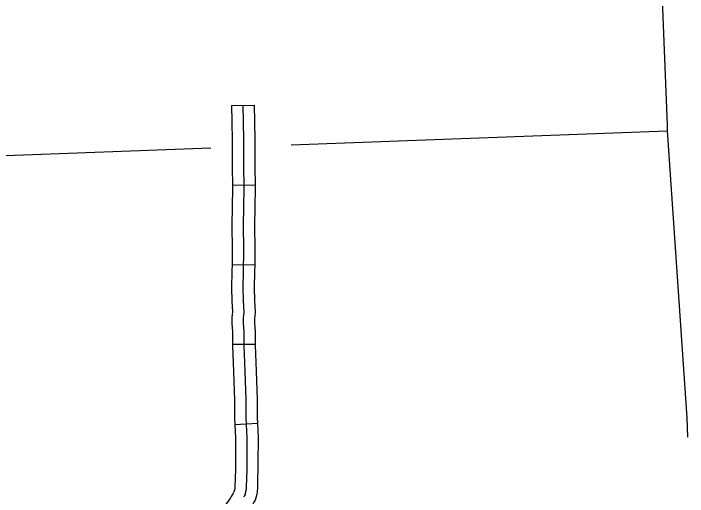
# Model space of a CAD drawing. Extents: x 1720274 to 1751788, y 372074 to 391887.
# Drawn here: x 1740283 to 1740989, y 378551 to 379057 of the extents above; entities that cross this region are included whole.
import ezdxf

# ---------------------------------------------------------------- set-up
doc = ezdxf.new("R2010")
doc.units = 0
for name, color, linetype in [('Level 2', 7, 'Continuous'), ('Level 32', 7, 'Continuous'), ('Level 5', 7, 'Continuous')]:
    doc.layers.add(name, color=color, linetype=linetype)

msp = doc.modelspace()

# ---------------------------------------------------------------- linework, layer by layer
at = {"layer": 'Level 2'}
msp.add_lwpolyline([(1740910.8, 380618.1), (1740915.03, 380494), (1740927.61, 379930.35), (1740933.91, 379779.12), (1740967.42, 378940), (1740967.47, 378934.13), (1740975.96, 378812.07), (1740987.95, 378633.75), (1740988.72, 378613.31)], dxfattribs=at)
at = {"layer": 'Level 32'}
for p, q in [((1740511.54, 378960.7), (1740535.24, 378961.02)), ((1740512.55, 378877.17), (1740536.24, 378877.74)), ((1740512.07, 378794.17), (1740535.77, 378793.92)), ((1740512.45, 378710.67), (1740536.15, 378710.67)), ((1740515.02, 378626.6), (1740538.68, 378628.01))]:
    msp.add_line(p, q, dxfattribs=at)
for points in [[(1740511.54, 378960.7), (1740511.77, 378943.58), (1740512.34, 378923.93), (1740512.11, 378895.49), (1740512.55, 378877.17)], [(1740523.39, 378960.86), (1740523.62, 378943.83), (1740524.19, 378924.05), (1740523.96, 378895.58), (1740524.42, 378876.6), (1740524.08, 378852.25), (1740523.62, 378837.05), (1740524.08, 378808.12), (1740523.85, 378787.08), (1740523.5, 378769.82), (1740523.62, 378756.56), (1740524.3, 378744.44), (1740524.08, 378741.12), (1740523.85, 378738.38), (1740523.85, 378735.87), (1740523.85, 378732.78), (1740524.3, 378723.86), (1740524.3, 378709.57), (1740525.45, 378682.13), (1740526.47, 378652.41), (1740526.47, 378633.66), (1740527.73, 378612.62), (1740527.62, 378607.02), (1740527.39, 378592.38), (1740527.39, 378580.38), (1740527.05, 378569.29), (1740526.9, 378561.94), (1740526.85, 378560.2), (1740526.75, 378558.56), (1740526.6, 378557.62), (1740526.45, 378556.82), (1740526.15, 378555.73), (1740525.95, 378554.73), (1740525.66, 378553.44), (1740525.21, 378552.2), (1740524.46, 378550.7)], [(1740535.24, 378961.02), (1740535.47, 378944.08), (1740536.04, 378924.17), (1740535.81, 378895.68), (1740536.24, 378877.74)], [(1740512.55, 378877.17), (1740512.57, 378876.54), (1740512.23, 378852.51), (1740511.77, 378837.13), (1740512.22, 378808.09), (1740512.07, 378794.17)], [(1740536.24, 378877.74), (1740536.27, 378876.66), (1740535.92, 378851.99), (1740535.47, 378836.96), (1740535.93, 378808.15), (1740535.77, 378793.92)], [(1740512.07, 378794.17), (1740512, 378787.27), (1740511.65, 378769.89), (1740511.77, 378756.17), (1740512.43, 378744.51), (1740512.26, 378742.02), (1740512, 378738.87), (1740512, 378735.87), (1740512, 378732.48), (1740512.45, 378723.56), (1740512.45, 378710.67)], [(1740535.77, 378793.92), (1740535.7, 378786.9), (1740535.36, 378769.75), (1740535.47, 378756.94), (1740536.18, 378744.37), (1740535.89, 378740.23), (1740535.7, 378737.89), (1740535.7, 378735.87), (1740535.7, 378733.08), (1740536.15, 378724.16), (1740536.15, 378710.67)], [(1740512.45, 378710.67), (1740512.45, 378709.32), (1740513.6, 378681.68), (1740514.62, 378652.2), (1740514.62, 378633.3), (1740515.02, 378626.6)], [(1740536.15, 378710.67), (1740536.15, 378709.82), (1740537.29, 378682.58), (1740538.32, 378652.61), (1740538.32, 378634.01), (1740538.68, 378628.01)], [(1740515.02, 378626.6), (1740515.87, 378612.39), (1740515.77, 378607.23), (1740515.54, 378592.48), (1740515.54, 378580.56), (1740515.2, 378569.59), (1740515.05, 378562.23), (1740515.01, 378560.73), (1740514.95, 378559.85), (1740514.92, 378559.63), (1740514.89, 378559.47), (1740514.61, 378558.45), (1740514.37, 378557.22), (1740514.28, 378556.83), (1740513.93, 378556.13), (1740512.91, 378554.22), (1740511.13, 378551.29)], [(1740538.68, 378628.01), (1740539.59, 378612.85), (1740539.46, 378606.81), (1740539.24, 378592.29), (1740539.24, 378580.2), (1740538.89, 378568.99), (1740538.74, 378561.66), (1740538.69, 378559.68), (1740538.54, 378557.28), (1740538.28, 378555.6), (1740538.01, 378554.17), (1740537.69, 378553), (1740537.54, 378552.24), (1740537.04, 378550.09), (1740536.12, 378547.53), (1740535, 378545.27), (1740533.53, 378542.51), (1740531.4, 378539.01)], [(1740511.13, 378551.29), (1740510.38, 378550.05), (1740506.29, 378543.9), (1740502.92, 378539.55), (1740501.71, 378537.39), (1740500.94, 378535.91), (1740500.3, 378534.57), (1740499.41, 378532.79), (1740498.7, 378531.16), (1740497.99, 378529.34), (1740497.39, 378527.6), (1740496.78, 378525.59), (1740496.45, 378523.79), (1740496.13, 378521.97)]]:
    msp.add_lwpolyline(points, dxfattribs=at)
at = {"layer": 'Level 5'}
for points in [[(1740574.09, 378919.47), (1740967.47, 378934.13)], [(1740134.79, 378903.09), (1740489.92, 378916.33)]]:
    msp.add_lwpolyline(points, dxfattribs=at)

doc.saveas('drawing.dxf')
